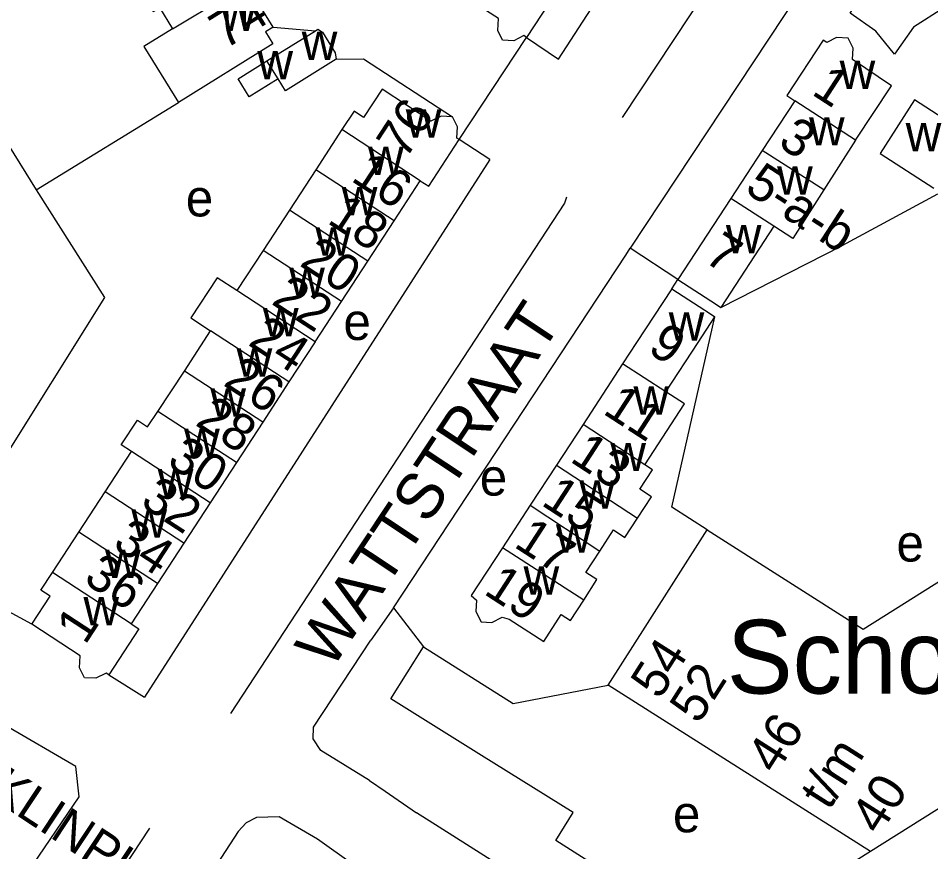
# Model space of a CAD drawing. Extents: x 159294 to 161936, y 384538 to 386517.
# Drawn here: x 160064.1 to 160163.1, y 384944.7 to 385035.2 of the extents above; entities that cross this region are included whole.
import ezdxf

# ---------------------------------------------------------------- set-up
doc = ezdxf.new("R2010")
doc.units = 0
for name, color, linetype in [('BLT_Basislijn', 7, 'Continuous'), ('BLT_Bebouwing', 7, 'Continuous'), ('BLT_Bebouwing_beschrifting', 7, 'Continuous'), ('BLT_Centroide', 7, 'Continuous'), ('BLT_Huisnummer', 7, 'Continuous'), ('BLT_Huisnummer_ tussenligend', 7, 'Continuous'), ('BLT_Huisnummer_reeks', 7, 'Continuous'), ('BLT_Onderverdeling_panden', 7, 'Continuous'), ('BLT_Straatnaam', 7, 'Continuous'), ('BLT_Straatnaam_verkleind', 7, 'Continuous'), ('BLT_Vlakafsluiter', 7, 'Continuous')]:
    doc.layers.add(name, color=color, linetype=linetype)

msp = doc.modelspace()

# ---------------------------------------------------------------- linework, layer by layer
at = {"layer": 'BLT_Basislijn'}
for p, q in [((160048.387, 385044.912), (160066.076, 385016.557)), ((160091.775, 385034.231), (160096.378, 385033.818)), ((160066.076, 385016.557), (160081.515, 385026.056)), ((160140.371, 385003.78), (160153.478, 385010.472)), ((160135.688, 385006.828), (160130.54, 385010.223)), ((160135.029, 385005.822), (160135.688, 385006.828)), ((160104.829, 384971.188), (160102.397, 384967.699)), ((160073.957, 384963.92), (160077.833, 384961.492)), ((160070.356, 384953.996), (160062.661, 384958.479)), ((160070.726, 384950.672), (160070.356, 384953.996)), ((160102.231, 384952.478), (160103.934, 384951.298)), ((160103.934, 384951.298), (160107.324, 384948.951)), ((160052.554, 384924.036), (160070.726, 384950.672)), ((160109.809, 384947.383), (160107.324, 384948.951)), ((160119.93, 384940.998), (160109.809, 384947.383))]:
    msp.add_line(p, q, dxfattribs=at)
for points in [[(160122.758, 385030.737), (160152.376, 385076.424)], [(160163.268, 385068.854), (160158.43, 385066.396), (160151.721, 385057.766), (160129.662, 385024.408)], [(160166.213, 385057.656), (160160.574, 385054.572), (160152.198, 385042.996), (160130.54, 385010.223)], [(160119.28, 385033.102), (160122.758, 385030.737)], [(160098.621, 385030.731), (160101.599, 385030.762), (160111.231, 385024.5)], [(160115.292, 385019.841), (160111.976, 385022.011)], [(160115.292, 385019.841), (160077.833, 384961.492)], [(160066.076, 385016.557), (160066.076, 385016.557), (160073.49, 385004.873), (160061.912, 384986.443)], [(160123.615, 385015.782), (160123.411, 385015.12), (160087.137, 384959.748)], [(160163.879, 385016.073), (160153.478, 385010.472)], [(160104.829, 384971.188), (160130.044, 385009.473), (160130.54, 385010.223)], [(160138.895, 384979.678), (160135.049, 384982.128), (160139.7, 385002.791)], [(160065.58, 384969.414), (160054.493, 384975.434), (160053.143, 384976.268), (160050.988, 384979.632), (160053.175, 384980.899)], [(160104.829, 384971.188), (160108.111, 384966.984)], [(160102.231, 384952.478), (160096.973, 384955.718), (160096.114, 384956.992), (160096.177, 384958.265), (160102.397, 384967.699)], [(160156.601, 384944.745), (160140.367, 384934.537), (160122.449, 384945.957), (160124.329, 384948.975), (160114.405, 384955.159), (160104.536, 384961.31), (160108.111, 384966.984)], [(160108.111, 384966.984), (160117.821, 384960.823)], [(160117.821, 384960.823), (160128.148, 384962.81)], [(160118.03, 384930.3), (160118.659, 384931.269), (160104.415, 384940.523), (160096.591, 384946.106), (160092.421, 384948.512), (160089.97, 384948.448), (160088.856, 384947.856), (160087.971, 384946.914), (160074.634, 384926.39), (160051.526, 384890.171), (160053.377, 384888.858)], [(160078.352, 384947.283), (160069.917, 384934.488), (160069.917, 384934.074)]]:
    msp.add_lwpolyline(points, dxfattribs=at)
at = {"layer": 'BLT_Bebouwing'}
for p, q in [((160091.775, 385034.231), (160088.893, 385038.874)), ((160148.398, 385026.218), (160144.856, 385020.814)), ((160099.251, 385023.095), (160096.407, 385018.736)), ((160154.975, 385021.949), (160151.555, 385016.561)), ((160144.856, 385020.814), (160141.461, 385015.635)), ((160096.407, 385018.736), (160093.556, 385014.366)), ((160104.902, 385013.194), (160107.746, 385017.553)), ((160141.461, 385015.635), (160135.688, 385006.828)), ((160093.556, 385014.366), (160090.704, 385009.995)), ((160102.051, 385008.824), (160104.902, 385013.194)), ((160146.119, 385012.611), (160140.371, 385003.78)), ((160090.704, 385009.995), (160087.853, 385005.624)), ((160099.199, 385004.453), (160102.051, 385008.824)), ((160096.348, 385000.082), (160099.199, 385004.453)), ((160129.698, 384997.68), (160125.415, 384991.108)), ((160079.282, 384992.52), (160082.144, 384996.886)), ((160093.494, 384995.708), (160090.645, 384991.34)), ((160090.645, 384991.34), (160087.793, 384986.967)), ((160125.415, 384991.108), (160122.532, 384986.696)), ((160073.558, 384983.792), (160076.422, 384988.156)), ((160087.793, 384986.967), (160084.942, 384982.598)), ((160122.532, 384986.696), (160119.671, 384982.327)), ((160070.698, 384979.426), (160073.558, 384983.792)), ((160084.942, 384982.598), (160082.09, 384978.226)), ((160119.671, 384982.327), (160116.661, 384977.718)), ((160067.83, 384975.051), (160070.698, 384979.426)), ((160082.09, 384978.226), (160079.238, 384973.855)), ((160079.238, 384973.855), (160076.38, 384969.473)), ((160128.148, 384962.81), (160132.42, 384969.514))]:
    msp.add_line(p, q, dxfattribs=at)
for points in [[(160172.259, 385032.71), (160171.398, 385032.906), (160170.423, 385032.293), (160168.639, 385035.131), (160166.238, 385033.622), (160164.557, 385036.297), (160161.253, 385034.219), (160159.21, 385031.267), (160157.195, 385033.78), (160154.392, 385035.721), (160156.654, 385039.28)], [(160119.28, 385033.102), (160118.987, 385033.294), (160117.904, 385032.747), (160116.684, 385032.816), (160116.157, 385033.861), (160116.228, 385035.137), (160110.931, 385038.604)], [(160121.848, 385038.856), (160122.688, 385038.307), (160119.28, 385033.102)], [(160077.451, 385038.031), (160078.766, 385035.912), (160079.444, 385036.333), (160080.867, 385034.041)], [(160091.775, 385034.231), (160090.939, 385033.712), (160091.749, 385032.408), (160081.515, 385026.056)], [(160080.867, 385034.041), (160077.757, 385032.11), (160081.515, 385026.056)], [(160091.111, 385030.554), (160096.378, 385033.818)], [(160096.378, 385033.818), (160096.644, 385033.983), (160097.146, 385033.657), (160098.517, 385031.444), (160098.621, 385030.731)], [(160154.975, 385021.949), (160158.894, 385027.85), (160154.638, 385030.692), (160154.705, 385031.946), (160154.163, 385033.012), (160152.911, 385033.079), (160151.86, 385032.545), (160151.48, 385032.793), (160147.519, 385026.783), (160148.398, 385026.218)], [(160092.325, 385028.602), (160089.18, 385026.652), (160087.968, 385028.606), (160091.111, 385030.554)], [(160098.621, 385030.731), (160093.119, 385027.322), (160092.325, 385028.602)], [(160103.596, 385027.468), (160101.602, 385024.412), (160100.556, 385025.096), (160099.251, 385023.095)], [(160111.231, 385024.5), (160109.996, 385024.567), (160108.896, 385024.009), (160103.596, 385027.468)], [(160164.453, 385024.349), (160161.389, 385026.321), (160157.637, 385020.49), (160163.467, 385016.739)], [(160111.976, 385022.011), (160111.727, 385022.174), (160111.793, 385023.39), (160111.231, 385024.5)], [(160107.746, 385017.553), (160108.674, 385016.948), (160111.976, 385022.011)], [(160151.555, 385016.561), (160148.191, 385011.262), (160146.119, 385012.611)], [(160138.895, 384979.678), (160155.821, 384968.894), (160183.387, 384986.245), (160171.911, 385004.485), (160184.472, 385012.451), (160207.096, 384976.494)], [(160087.853, 385005.624), (160085.702, 385007.027), (160082.863, 385002.677), (160085, 385001.25)], [(160135.688, 385006.828), (160139.879, 385004.1), (160140.371, 385003.78)], [(160135.029, 385005.822), (160131.213, 385000), (160129.698, 384997.68)], [(160135.029, 385005.822), (160139.223, 385003.1), (160139.7, 385002.791)], [(160134.402, 384994.626), (160137.89, 385000), (160139.7, 385002.791)], [(160082.144, 384996.886), (160085, 385001.25)], [(160096.348, 385000.082), (160093.494, 384995.708)], [(160132.119, 384986.721), (160136.405, 384993.327), (160134.402, 384994.626)], [(160076.422, 384988.156), (160075.3, 384988.89), (160077.045, 384991.557), (160078.15, 384990.835), (160079.282, 384992.52)], [(160131.323, 384980.945), (160132.829, 384983.251), (160131.583, 384984.065), (160132.959, 384986.172), (160132.119, 384986.721)], [(160127.217, 384977.337), (160128.721, 384979.654), (160129.951, 384978.849), (160131.323, 384980.945)], [(160132.42, 384969.514), (160138.895, 384979.678)], [(160116.661, 384977.718), (160113.279, 384972.539), (160113.842, 384972.046), (160113.778, 384970.813), (160114.357, 384969.679), (160115.506, 384969.619), (160116.645, 384970.2), (160117.391, 384969.973), (160121.159, 384967.55), (160123.037, 384970.469), (160124.047, 384969.82), (160125.479, 384972.047)], [(160125.479, 384972.047), (160126.919, 384974.27), (160125.728, 384975.042), (160127.217, 384977.337)], [(160207.096, 384976.494), (160156.601, 384944.745)], [(160065.58, 384969.414), (160067.569, 384972.463), (160066.564, 384973.119), (160067.83, 384975.051)], [(160073.957, 384963.92), (160073.663, 384964.112), (160072.553, 384963.549), (160071.301, 384963.618), (160070.752, 384964.702), (160070.822, 384965.994), (160065.58, 384969.414)], [(160076.38, 384969.473), (160077.222, 384968.924), (160073.957, 384963.92)], [(160156.601, 384944.745), (160128.148, 384962.81)]]:
    msp.add_lwpolyline(points, dxfattribs=at)
at = {"layer": 'BLT_Onderverdeling_panden'}
for p, q in [((160080.867, 385034.041), (160088.893, 385038.874)), ((160092.325, 385028.602), (160091.111, 385030.554)), ((160154.975, 385021.949), (160148.398, 385026.218)), ((160107.746, 385017.553), (160099.251, 385023.095)), ((160151.555, 385016.561), (160144.856, 385020.814)), ((160104.902, 385013.194), (160096.407, 385018.736)), ((160146.119, 385012.611), (160141.461, 385015.635)), ((160102.051, 385008.824), (160093.556, 385014.366)), ((160099.199, 385004.453), (160090.704, 385009.995)), ((160096.348, 385000.082), (160087.853, 385005.624)), ((160093.494, 384995.708), (160085, 385001.25)), ((160134.402, 384994.626), (160129.698, 384997.68)), ((160090.645, 384991.34), (160082.144, 384996.886)), ((160087.793, 384986.967), (160079.282, 384992.52)), ((160132.119, 384986.721), (160125.415, 384991.108)), ((160084.942, 384982.598), (160076.422, 384988.156)), ((160122.532, 384986.696), (160131.323, 384980.945)), ((160082.09, 384978.226), (160073.558, 384983.792)), ((160119.671, 384982.327), (160127.217, 384977.337)), ((160079.238, 384973.855), (160070.698, 384979.426)), ((160125.479, 384972.047), (160116.661, 384977.718)), ((160076.38, 384969.473), (160067.83, 384975.051))]:
    msp.add_line(p, q, dxfattribs=at)
at = {"layer": 'BLT_Vlakafsluiter'}
msp.add_line((160111.976, 385022.011), (160119.28, 385033.102), dxfattribs=at)

# ---------------------------------------------------------------- texts
at = {"layer": 'BLT_Bebouwing_beschrifting'}
msp.add_text('School', height=8, dxfattribs=at).set_placement((160141.014, 384961.895))
at = {"layer": 'BLT_Centroide'}
for s, p in [('w', (160086.055, 385033.812)), ('w', (160094.883, 385030.656)), ('w', (160090.076, 385028.556)), ('w', (160153.25, 385027.5)), ('w', (160106.172, 385022.219)), ('w', (160149.93, 385021.375)), ('w', (160160.42, 385020.738)), ('w', (160102.078, 385018.156)), ('w', (160146.469, 385016.031)), ('e', (160082.303, 385013.677)), ('w', (160099.227, 385013.781)), ('w', (160096.375, 385009.406)), ('w', (160140.906, 385009.688)), ('w', (160093.523, 385005.031)), ('w', (160090.672, 385000.656)), ('e', (160099.408, 385000.266)), ('w', (160134.703, 385000.203)), ('w', (160087.82, 384996.281)), ('w', (160084.969, 384991.938)), ('w', (160130.883, 384992.156)), ('w', (160082.117, 384987.562)), ('w', (160128.375, 384986.031)), ('w', (160079.258, 384983.188)), ('e', (160114.205, 384983.378)), ('w', (160125, 384981.969)), ('w', (160076.398, 384978.812)), ('w', (160122.469, 384977.188)), ('e', (160159.421, 384976.222)), ('w', (160073.539, 384974.438)), ('w', (160118.953, 384972.625)), ('w', (160071.195, 384969.312)), ('e', (160135.164, 384946.838))]:
    msp.add_text(s, height=4, dxfattribs=at).set_placement(p)
at = {"layer": 'BLT_Huisnummer'}
for s, height, rotation, p in [('74', 4, 31.83047, (160086.513, 385031.735)), ('1', 4, 327.0132, (160150.091, 385026.988)), ('76', 4, 56.88831, (160106.12, 385019.742)), ('16', 4, 326.88022, (160100.101, 385017.605)), ('7', 4, 327.0132, (160138.387, 385008.879)), ('20', 4, 326.88022, (160094.523, 385008.401)), ('24', 4, 326.88022, (160088.934, 384999.798)), ('9', 4, 327.0132, (160132.287, 384999.008)), ('28', 4, 326.88022, (160083.21, 384991.093)), ('13', 3.9999, 327.0132, (160123.868, 384987.145)), ('32', 4, 326.88022, (160077.223, 384982.356)), ('36', 4, 326.88022, (160071.067, 384974.017)), ('19', 3.9999, 327.0132, (160114.504, 384972.78)), ('1', 4, 56.87644, (160071.376, 384967.08))]:
    msp.add_text(s, height=height, rotation=rotation, dxfattribs=at).set_placement(p)
at = {"layer": 'BLT_Huisnummer_ tussenligend'}
for s, height, rotation, p in [('3', 4, 327.0132, (160146.418, 385021.379)), ('18', 4, 326.88022, (160097.526, 385013.032)), ('22', 4, 326.88022, (160091.467, 385004.24)), ('26', 4, 326.88022, (160086.241, 384995.417)), ('11', 3.9999, 327.0132, (160127.431, 384992.351)), ('30', 4, 326.88022, (160080.105, 384986.744)), ('15', 3.9999, 327.0132, (160120.744, 384982.427)), ('34', 4, 326.88022, (160074.216, 384977.796)), ('17', 3.9999, 327.0132, (160117.779, 384977.887))]:
    msp.add_text(s, height=height, rotation=rotation, dxfattribs=at).set_placement(p)
at = {"layer": 'BLT_Huisnummer_reeks'}
for s, rotation, p in [('5-a-b', 327.00814, (160142.813, 385016.387)), ('54', 57.51843, (160133.714, 384961.132)), ('52', 57.51843, (160137.944, 384958.466)), ('46', 57.51843, (160146.335, 384953.006)), ('t/m', 57.51843, (160152.095, 384949.111)), ('40', 57.51843, (160157.589, 384946.418))]:
    msp.add_text(s, height=4, rotation=rotation, dxfattribs=at).set_placement(p)
at = {"layer": 'BLT_Straatnaam'}
msp.add_text('WATTSTRAAT', height=5, rotation=56.43648, dxfattribs=at).set_placement((160098.1, 384964.346))
at = {"layer": 'BLT_Straatnaam_verkleind'}
msp.add_text('FRANKLINPLEIN', height=4, rotation=326.50033, dxfattribs=at).set_placement((160048.598, 384958.838))

doc.saveas('drawing.dxf')
